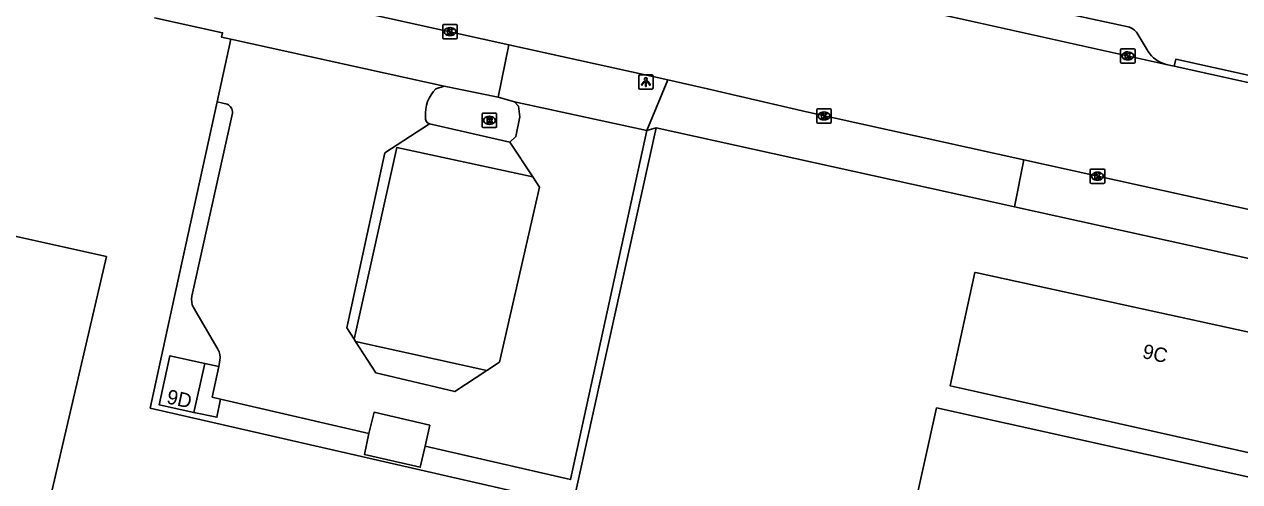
# Model space of a CAD drawing. Extents: x 162172 to 163187, y 382874 to 383684.
# Drawn here: x 162933.9 to 163018.2, y 383050.2 to 383081.9 of the extents above; entities that cross this region are included whole.
import ezdxf

# ---------------------------------------------------------------- set-up
doc = ezdxf.new("R2010")
doc.units = 0
for name, color, linetype in [('IMGEO_Hek', 7, 'Continuous'), ('IMGEO_Kolk', 7, 'Continuous'), ('IMGEO_Lichtpunt', 7, 'Continuous'), ('IMGEO_Pand', 7, 'Continuous'), ('IMGEO_Pand_nummerreeks', 7, 'Continuous'), ('IMGEO_Rijbaan_lokaal_gesloten', 7, 'Continuous'), ('IMGEO_Rijbaan_lokaal_open', 7, 'Continuous'), ('IMGEO_Rioolput', 7, 'Continuous'), ('IMGEO_Voetpad_halfverhard', 7, 'Continuous'), ('IMGEO_Voetpad_open', 7, 'Continuous')]:
    doc.layers.add(name, color=color, linetype=linetype)

msp = doc.modelspace()

# ---------------------------------------------------------------- linework, layer by layer
at = {"layer": 'IMGEO_Hek'}
for points in [[(162944.668, 383064.642), (162947.278, 383076.561)], [(162977.741, 383074.752), (162971.959, 383048.605), (162942.628, 383055.325), (162944.668, 383064.642)]]:
    msp.add_lwpolyline(points, dxfattribs=at)
at = {"layer": 'IMGEO_Kolk'}
for p, q in [((162962.926, 383080.998), (162962.926, 383081.85)), ((162963.001, 383081.924), (162963.853, 383081.924)), ((162963.414, 383081.704), (162963.439, 383081.704)), ((162963.927, 383081.85), (162963.927, 383080.998)), ((162963.853, 383080.924), (162963.001, 383080.924)), ((162963.437, 383081.144), (162963.412, 383081.144)), ((163009.958, 383079.314), (163009.958, 383080.166)), ((163010.033, 383080.24), (163010.885, 383080.24)), ((163010.446, 383080.02), (163010.471, 383080.02)), ((163010.959, 383080.166), (163010.959, 383079.314)), ((163010.885, 383079.24), (163010.033, 383079.24)), ((163010.469, 383079.46), (163010.444, 383079.46)), ((162988.877, 383075.15), (162988.877, 383076.002)), ((162988.952, 383076.076), (162989.804, 383076.076)), ((162989.365, 383075.856), (162989.39, 383075.856)), ((162989.878, 383076.002), (162989.878, 383075.15)), ((162989.804, 383075.076), (162988.952, 383075.076)), ((162989.388, 383075.296), (162989.363, 383075.296)), ((163007.853, 383070.972), (163007.853, 383071.824)), ((163007.928, 383071.898), (163008.78, 383071.898)), ((163008.364, 383071.118), (163008.339, 383071.118)), ((163008.341, 383071.678), (163008.366, 383071.678)), ((163008.854, 383071.824), (163008.854, 383070.972)), ((163008.78, 383070.898), (163007.928, 383070.898))]:
    msp.add_line(p, q, dxfattribs=at)
for points in [[(162962.926, 383080.998), (162962.926, 383081.85)], [(162963.001, 383081.924), (162963.853, 383081.924)], [(162963.247, 383081.624), (162963.37, 383081.624), (162963.37, 383081.473), (162963.5, 383081.624), (162963.664, 383081.624), (162963.518, 383081.473), (162963.671, 383081.224), (162963.519, 383081.224), (162963.434, 383081.388), (162963.37, 383081.321), (162963.37, 383081.224), (162963.247, 383081.224), (162963.247, 383081.624)], [(162963.927, 383081.85), (162963.927, 383080.998)], [(162963.853, 383080.924), (162963.001, 383080.924)], [(163009.958, 383079.314), (163009.958, 383080.166)], [(163010.033, 383080.24), (163010.885, 383080.24)], [(163010.279, 383079.94), (163010.402, 383079.94), (163010.402, 383079.789), (163010.532, 383079.94), (163010.696, 383079.94), (163010.55, 383079.789), (163010.703, 383079.54), (163010.551, 383079.54), (163010.466, 383079.704), (163010.402, 383079.637), (163010.402, 383079.54), (163010.279, 383079.54), (163010.279, 383079.94)], [(163010.959, 383080.166), (163010.959, 383079.314)], [(163010.885, 383079.24), (163010.033, 383079.24)], [(162988.877, 383075.15), (162988.877, 383076.002)], [(162988.952, 383076.076), (162989.804, 383076.076)], [(162989.198, 383075.776), (162989.321, 383075.776), (162989.321, 383075.625), (162989.451, 383075.776), (162989.615, 383075.776), (162989.469, 383075.625), (162989.622, 383075.376), (162989.47, 383075.376), (162989.385, 383075.54), (162989.321, 383075.473), (162989.321, 383075.376), (162989.198, 383075.376), (162989.198, 383075.776)], [(162989.878, 383076.002), (162989.878, 383075.15)], [(162989.804, 383075.076), (162988.952, 383075.076)], [(163007.853, 383070.972), (163007.853, 383071.824)], [(163007.928, 383071.898), (163008.78, 383071.898)], [(163008.174, 383071.598), (163008.297, 383071.598), (163008.297, 383071.447), (163008.427, 383071.598), (163008.591, 383071.598), (163008.445, 383071.447), (163008.598, 383071.198), (163008.446, 383071.198), (163008.361, 383071.362), (163008.297, 383071.295), (163008.297, 383071.198), (163008.174, 383071.198), (163008.174, 383071.598)], [(163008.854, 383071.824), (163008.854, 383070.972)], [(163008.78, 383070.898), (163007.928, 383070.898)]]:
    msp.add_lwpolyline(points, dxfattribs=at)
for centre, start, end in [((162963.003, 383081.848), 91.55205, 178.44795), ((162963.003, 383081.848), 91.55205, 178.44795), ((162963.851, 383081.848), 1.55205, 88.44795), ((162963.851, 383081.848), 1.55205, 88.44795), ((162963.003, 383081), 181.55205, 268.44795), ((162963.003, 383081), 181.55205, 268.44795), ((162963.851, 383081), 271.55205, 358.44795), ((162963.851, 383081), 271.55205, 358.44795), ((163010.035, 383080.164), 91.55205, 178.44795), ((163010.035, 383080.164), 91.55205, 178.44795), ((163010.883, 383080.164), 1.55205, 88.44795), ((163010.883, 383080.164), 1.55205, 88.44795), ((163010.035, 383079.316), 181.55205, 268.44795), ((163010.035, 383079.316), 181.55205, 268.44795), ((163010.883, 383079.316), 271.55205, 358.44795), ((163010.883, 383079.316), 271.55205, 358.44795), ((162988.954, 383076), 91.55205, 178.44795), ((162988.954, 383076), 91.55205, 178.44795), ((162989.802, 383076), 1.55205, 88.44795), ((162989.802, 383076), 1.55205, 88.44795), ((162988.954, 383075.152), 181.55205, 268.44795), ((162988.954, 383075.152), 181.55205, 268.44795), ((162989.802, 383075.152), 271.55205, 358.44795), ((162989.802, 383075.152), 271.55205, 358.44795), ((163007.93, 383071.822), 91.55205, 178.44795), ((163007.93, 383071.822), 91.55205, 178.44795), ((163008.778, 383071.822), 1.55205, 88.44795), ((163008.778, 383071.822), 1.55205, 88.44795), ((163007.93, 383070.974), 181.55205, 268.44795), ((163007.93, 383070.974), 181.55205, 268.44795), ((163008.778, 383070.974), 271.55205, 358.44795), ((163008.778, 383070.974), 271.55205, 358.44795)]:
    msp.add_arc(centre, 0.0765, start, end, dxfattribs=at)
for centre, major_axis, ratio, start_param, end_param in [((162963.413, 383081.424), (-0.387, 0.002), 0.722429, 4.712389, 7.853982), ((162963.438, 383081.424), (-0.39, 0.002), 0.717154, 1.570796, 4.712389), ((163010.445, 383079.74), (-0.387, 0.002), 0.722429, 4.712389, 7.853982), ((163010.47, 383079.74), (-0.39, 0.002), 0.717154, 1.570796, 4.712389), ((162989.364, 383075.576), (-0.387, 0.002), 0.722429, 4.712389, 7.853982), ((162989.389, 383075.576), (-0.39, 0.002), 0.717154, 1.570796, 4.712389), ((163008.34, 383071.398), (-0.387, 0.002), 0.722429, 4.712389, 7.853982), ((163008.365, 383071.398), (-0.39, 0.002), 0.717154, 1.570796, 4.712389)]:
    msp.add_ellipse(centre, major_axis=major_axis, ratio=ratio, start_param=start_param, end_param=end_param, dxfattribs=at)
at = {"layer": 'IMGEO_Lichtpunt'}
for p, q in [((162976.521, 383078.335), (162976.521, 383077.528)), ((162976.521, 383078.335), (162976.521, 383077.528)), ((162977.423, 383078.43), (162976.615, 383078.43)), ((162977.423, 383078.43), (162976.615, 383078.43)), ((162977.517, 383077.528), (162977.517, 383078.335)), ((162977.517, 383077.528), (162977.517, 383078.335)), ((162976.615, 383077.434), (162977.423, 383077.434)), ((162976.615, 383077.434), (162977.423, 383077.434))]:
    msp.add_line(p, q, dxfattribs=at)
for points in [[(162976.895, 383077.999), (162976.934, 383077.971), (162976.746, 383077.709), (162976.708, 383077.736), (162976.895, 383077.999)], [(162976.997, 383077.951), (162977.044, 383077.951), (162977.044, 383077.629), (162976.997, 383077.629), (162976.997, 383077.951)], [(162977.107, 383077.971), (162977.145, 383077.998), (162977.332, 383077.736), (162977.293, 383077.708), (162977.107, 383077.971)]]:
    msp.add_lwpolyline(points, dxfattribs=at)
msp.add_circle((162977.02, 383078.133), 0.0994, dxfattribs=at)
for centre, start, end in [((162976.615, 383078.335), 90, 180), ((162976.615, 383078.335), 90, 180), ((162977.423, 383078.335), 0, 90), ((162977.423, 383078.335), 0, 90), ((162976.615, 383077.528), 180, 270), ((162976.615, 383077.528), 180, 270), ((162977.423, 383077.528), 270, 0), ((162977.423, 383077.528), 270, 360)]:
    msp.add_arc(centre, 0.0946, start, end, dxfattribs=at)
at = {"layer": 'IMGEO_Pand'}
for points in [[(162865.198, 383040.598), (162883.161, 383036.667), (162915.893, 383029.503), (162930.373, 383026.334), (162939.589, 383065.827), (162915.717, 383071.123), (162916.538, 383074.783), (162905.852, 383077.128), (162905.021, 383073.483), (162873.899, 383080.349)], [(163024.425, 383054.615), (163025.431, 383059.143), (163000, 383064.696), (162999.853, 383064.728), (162998.128, 383056.869), (163000, 383056.45), (163023.655, 383051.146)], [(162946.41, 383058.425), (162943.996, 383058.955), (162943.247, 383055.549), (162945.661, 383055.018)], [(162945.661, 383055.018), (162946.41, 383058.425)], [(163013.002, 383010.793), (163021.692, 383049.919), (162997.188, 383055.338), (162991.82, 383031.154), (162977.209, 383034.392), (162973.909, 383019.397), (163013.002, 383010.793)]]:
    msp.add_lwpolyline(points, dxfattribs=at)
at = {"layer": 'IMGEO_Rijbaan_lokaal_gesloten'}
for points in [[(162962.006, 383075.021), (162958.917, 383073.017), (162956.262, 383060.891), (162956.775, 383060.096)], [(162962.006, 383075.021), (162967.585, 383073.761)], [(162969.165, 383071.365), (162967.585, 383073.761)], [(162969.165, 383071.365), (162959.728, 383073.389), (162956.775, 383060.096)], [(162965.978, 383057.931), (162966.858, 383058.512), (162969.641, 383070.642), (162969.165, 383071.365)], [(162956.775, 383060.096), (162956.875, 383059.941)], [(162956.875, 383059.941), (162965.978, 383057.931)], [(162956.875, 383059.941), (162958.284, 383057.757), (162963.754, 383056.464), (162965.978, 383057.931)]]:
    msp.add_lwpolyline(points, dxfattribs=at)
at = {"layer": 'IMGEO_Rijbaan_lokaal_open'}
for points in [[(162777.11, 383131.169), (162892.326, 383105.776), (163000, 383082.046), (163013.118, 383079.154)], [(162943.612, 383085.806), (162967.521, 383080.514)], [(162947.278, 383076.561), (162948.226, 383080.889)], [(162963.02, 383077.644), (162948.226, 383080.889)], [(162967.521, 383080.514), (162978.531, 383078.074)], [(163013.118, 383079.154), (163013.684, 383079.024)], [(163021.318, 383077.345), (163013.684, 383079.024)], [(163003.235, 383072.524), (162988.164, 383075.862), (162981.3, 383077.468), (162978.531, 383078.074)], [(162963.02, 383077.644), (162962.456, 383077.456)], [(162947.278, 383076.561), (162947.967, 383076.384)], [(162967.585, 383073.761), (162968.003, 383074.141), (162968.263, 383075.504), (162968.188, 383076.252), (162967.91, 383076.545)], [(162977.08, 383074.575), (162967.91, 383076.545)], [(162948.329, 383075.781), (162945.516, 383063.075)], [(162961.7, 383052.685), (162971.797, 383050.362), (162977.08, 383074.575)], [(163003.235, 383072.524), (163027.464, 383067.193)], [(162945.623, 383062.297), (162947.314, 383059.401)], [(162947.461, 383058.64), (162947.393, 383058.196)], [(162947.513, 383055.946), (162946.934, 383056.089), (162947.393, 383058.196)], [(162947.513, 383055.946), (162957.797, 383053.569)], [(162961.7, 383052.685), (162962.017, 383054.136), (162958.156, 383055.034), (162957.797, 383053.569)]]:
    msp.add_lwpolyline(points, dxfattribs=at)
for centre, radius, start, end in [((162964.106, 383075.731), 2.387, 133.73366, 185.19955), ((162947.763, 383075.851), 0.57, 352.90498, 69.05047), ((162962.164, 383075.434), 0.442, 169.47722, 249.08399), ((162946.674, 383062.838), 1.182, 168.43451, 207.22726), ((162946.396, 383058.829), 1.082, 349.94566, 31.92032)]:
    msp.add_arc(centre, radius, start, end, dxfattribs=at)
at = {"layer": 'IMGEO_Rioolput'}
for p, q in [((162965.664, 383074.846), (162965.664, 383075.698)), ((162965.739, 383075.772), (162966.591, 383075.772)), ((162966.152, 383075.552), (162966.177, 383075.552)), ((162966.665, 383075.698), (162966.665, 383074.846)), ((162966.591, 383074.772), (162965.739, 383074.772)), ((162966.175, 383074.992), (162966.15, 383074.992))]:
    msp.add_line(p, q, dxfattribs=at)
for points in [[(162965.664, 383074.846), (162965.664, 383075.698)], [(162965.739, 383075.772), (162966.591, 383075.772)], [(162966.253, 383075.47), (162966.001, 383075.472), (162966.001, 383075.072)], [(162966.179, 383075.391), (162966.125, 383075.391), (162966.125, 383075.31)], [(162966.665, 383075.698), (162966.665, 383074.846)], [(162966.591, 383074.772), (162965.739, 383074.772)], [(162966.001, 383075.072), (162966.125, 383075.072), (162966.125, 383075.234), (162966.136, 383075.234)], [(162966.125, 383075.31), (162966.177, 383075.31)], [(162966.183, 383075.205), (162966.254, 383075.072), (162966.394, 383075.072), (162966.329, 383075.198)]]:
    msp.add_lwpolyline(points, dxfattribs=at)
for centre, radius, start, end in [((162965.741, 383075.696), 0.0765, 91.55205, 178.44795), ((162965.741, 383075.696), 0.0765, 91.55205, 178.44795), ((162966.185, 383075.295), 0.0964, 77.00612, 93.18647), ((162966.199, 383075.352), 0.0378, 276.66336, 79.67722), ((162966.252, 383075.36), 0.109, 350.36119, 89.41601), ((162966.25, 383075.36), 0.112, 277.58423, 350.98172), ((162966.589, 383075.696), 0.0765, 1.55205, 88.44795), ((162966.589, 383075.696), 0.0765, 1.55205, 88.44795), ((162965.741, 383074.848), 0.0765, 181.55205, 268.44795), ((162965.741, 383074.848), 0.0765, 181.55205, 268.44795), ((162966.135, 383075.181), 0.0533, 26.02933, 88.69889), ((162966.161, 383075.499), 0.19, 274.7715, 282.96867), ((162966.234, 383075.145), 0.108, 29.51342, 73.79051), ((162966.589, 383074.848), 0.0765, 271.55205, 358.44795), ((162966.589, 383074.848), 0.0765, 271.55205, 358.44795)]:
    msp.add_arc(centre, radius, start, end, dxfattribs=at)
for centre, major_axis, ratio, start_param, end_param in [((162966.151, 383075.272), (-0.387, 0.002), 0.722429, 4.712389, 7.853982), ((162966.176, 383075.272), (-0.39, 0.002), 0.717154, 1.570796, 4.712389)]:
    msp.add_ellipse(centre, major_axis=major_axis, ratio=ratio, start_param=start_param, end_param=end_param, dxfattribs=at)
at = {"layer": 'IMGEO_Voetpad_halfverhard'}
for points in [[(162977.741, 383074.752), (162971.959, 383048.605), (162942.628, 383055.325), (162944.668, 383064.642), (162947.278, 383076.561)], [(162957.797, 383053.569), (162957.495, 383052.115), (162961.365, 383051.22), (162961.7, 383052.685)]]:
    msp.add_lwpolyline(points, dxfattribs=at)
at = {"layer": 'IMGEO_Voetpad_open'}
for points in [[(162948.226, 383080.889), (162947.574, 383081.031), (162947.646, 383081.347), (162942.934, 383082.386)], [(163005.322, 383082.873), (163010.484, 383081.75)], [(163011.111, 383081.313), (163011.866, 383080.051)], [(162966.781, 383076.88), (162967.521, 383080.514)], [(163013.684, 383079.024), (163013.791, 383079.512), (163021.425, 383077.833), (163021.318, 383077.345)], [(162978.531, 383078.074), (162977.08, 383074.575)], [(162966.781, 383076.88), (162963.02, 383077.644)], [(162967.91, 383076.545), (162966.781, 383076.88)], [(162977.08, 383074.575), (162977.741, 383074.752)], [(162977.741, 383074.752), (163000.922, 383069.638), (163002.591, 383069.27)], [(163002.591, 383069.27), (163003.235, 383072.524)], [(163026.73, 383063.968), (163002.591, 383069.27)], [(162947.393, 383058.196), (162946.41, 383058.425)], [(162945.661, 383055.018), (162947.252, 383054.683), (162947.513, 383055.946)]]:
    msp.add_lwpolyline(points, dxfattribs=at)
for centre, radius, start, end in [((163010.243, 383080.736), 1.043, 33.62665, 76.62269), ((163013.622, 383081.18), 2.088, 212.73321, 256.02711)]:
    msp.add_arc(centre, radius, start, end, dxfattribs=at)

# ---------------------------------------------------------------- texts
at = {"layer": 'IMGEO_Pand_nummerreeks'}
for s, rotation, p in [('9C', 347.42931, (163011.416, 383058.806)), ('9D', 347.60149, (162943.713, 383055.659))]:
    msp.add_text(s, height=1, rotation=rotation, dxfattribs=at).set_placement(p)

doc.saveas('drawing.dxf')
